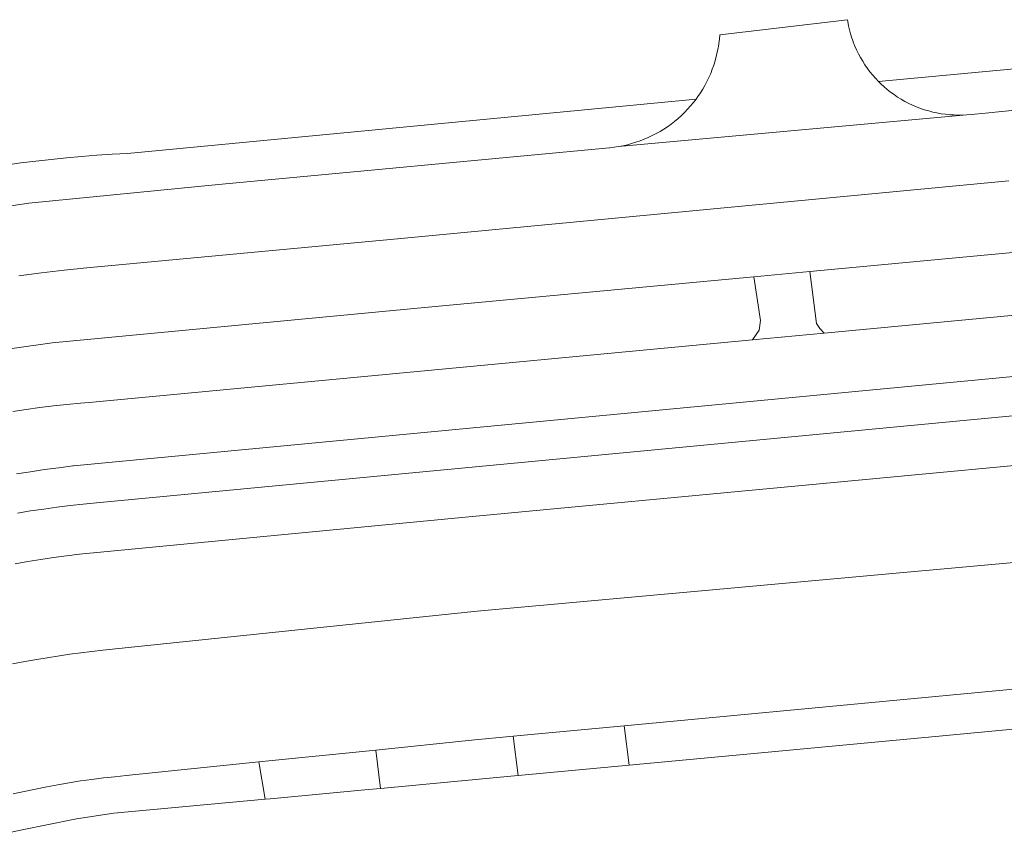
# Model space of a CAD drawing. Extents: x 146402 to 164798, y 455483 to 464134.
# Tile 359 of 575: x 157303 to 157352, y 461876 to 461916. Entities that reach past the tile are written whole.
import ezdxf

# ---------------------------------------------------------------- set-up
doc = ezdxf.new("R2010")
doc.units = 0
doc.header["$LTSCALE"] = 0.2
for name, color, linetype, lineweight in [('B-XX-VH-VERHARDING_ASFALT-GV', 252, 'CONTINUOUS', 18), ('B-XX-VH-VERHARDING_BETONSTRAATSTEEN-GV', 252, 'CONTINUOUS', 18), ('B-XX-VH-VERHARDING_TEGEL-GV', 252, 'CONTINUOUS', 18)]:
    doc.layers.add(name, color=color, linetype=linetype, lineweight=lineweight)

msp = doc.modelspace()

# ---------------------------------------------------------------- linework, layer by layer
at = {"layer": 'B-XX-VH-VERHARDING_ASFALT-GV'}
for points in [[(157352.715, 461912.032), (157350.939, 461911.864), (157350.222, 461911.796), (157350.012, 461911.777), (157332.794, 461910.209), (157332.577, 461910.177), (157332.36, 461910.152), (157332.347, 461910.151), (157313.01, 461908.336), (157303.617, 461907.412), (157300.609, 461906.967)], [(157303.131, 461903.813), (157304.247, 461903.964), (157305.365, 461904.097), (157306.485, 461904.212), (157321.669, 461905.634), (157352.099, 461908.507)], [(157352.099, 461908.507), (157321.669, 461905.634), (157306.485, 461904.212), (157305.365, 461904.097), (157304.247, 461903.964), (157303.131, 461903.813)], [(157411.087, 461907.405), (157342.966, 461900.984), (157339.408, 461900.649), (157306.607, 461897.557), (157306.175, 461897.519), (157305.504, 461897.453), (157304.834, 461897.379), (157304.165, 461897.298), (157303.497, 461897.208), (157302.83, 461897.111)], [(157302.8, 461900.224), (157304.78, 461900.496), (157323.38, 461902.26), (157339.475, 461903.772), (157342.251, 461904.033), (157352.816, 461905.025)], [(157303.005, 461894.018), (157303.703, 461894.13), (157304.402, 461894.233), (157305.102, 461894.328), (157305.803, 461894.416), (157305.83, 461894.419), (157416.313, 461904.92)]]:
    msp.add_lwpolyline(points, dxfattribs=at)
msp.add_lwpolyline([(157342.573, 461901.465), (157342.251, 461904.033), (157339.475, 461903.772), (157339.817, 461901.602), (157339.736, 461901.128), (157339.408, 461900.649), (157342.966, 461900.984), (157342.739, 461901.218)], close=True, dxfattribs=at)
at = {"layer": 'B-XX-VH-VERHARDING_BETONSTRAATSTEEN-GV'}
for points in [[(157344.122, 461916.391), (157344.107, 461916.48), (157337.793, 461915.737), (157337.775, 461915.519), (157337.748, 461915.301), (157337.727, 461915.162), (157337.714, 461915.085), (157337.672, 461914.87), (157337.622, 461914.656), (157337.564, 461914.445), (157337.499, 461914.236), (157337.426, 461914.029), (157337.345, 461913.825), (157337.258, 461913.625), (157337.162, 461913.427), (157337.06, 461913.233), (157336.951, 461913.043), (157336.835, 461912.858), (157336.712, 461912.676), (157336.625, 461912.556), (157336.491, 461912.382), (157336.351, 461912.214), (157336.205, 461912.05), (157336.053, 461911.892), (157335.896, 461911.74), (157335.733, 461911.593), (157335.564, 461911.453), (157335.391, 461911.318), (157335.213, 461911.19), (157335.03, 461911.069), (157334.843, 461910.955), (157334.652, 461910.847), (157334.457, 461910.746), (157334.259, 461910.653), (157334.058, 461910.567), (157333.853, 461910.488), (157333.646, 461910.417), (157333.436, 461910.353), (157333.224, 461910.297), (157333.01, 461910.249), (157332.794, 461910.209), (157350.012, 461911.777), (157349.801, 461911.766), (157349.589, 461911.764), (157349.378, 461911.769), (157349.167, 461911.782), (157348.957, 461911.803), (157348.747, 461911.832), (157348.539, 461911.869), (157348.333, 461911.914), (157348.128, 461911.967), (157347.926, 461912.027), (157347.726, 461912.095), (157347.528, 461912.17), (157347.334, 461912.253), (157347.143, 461912.343), (157346.955, 461912.441), (157346.771, 461912.545), (157346.592, 461912.657), (157346.417, 461912.775), (157346.246, 461912.899), (157346.08, 461913.03), (157345.919, 461913.167), (157345.764, 461913.31), (157345.643, 461913.429), (157345.498, 461913.582), (157345.358, 461913.741), (157345.225, 461913.905), (157345.098, 461914.074), (157344.977, 461914.248), (157344.863, 461914.426), (157344.756, 461914.608), (157344.656, 461914.794), (157344.563, 461914.984), (157344.478, 461915.177), (157344.399, 461915.373), (157344.387, 461915.407), (157344.328, 461915.572), (157344.265, 461915.774), (157344.209, 461915.978), (157344.162, 461916.184)], [(157333.318, 461879.613), (157333.066, 461881.562), (157327.573, 461881.044), (157327.83, 461879.103)], [(157321.014, 461878.469), (157320.778, 461880.366), (157314.997, 461879.776), (157315.304, 461877.937), (157315.559, 461877.961), (157320.233, 461878.396)]]:
    msp.add_lwpolyline(points, close=True, dxfattribs=at)
for points in [[(157407.727, 461899.648), (157325.389, 461891.899), (157306.123, 461890.045), (157305.484, 461889.968), (157304.846, 461889.883), (157304.21, 461889.79), (157303.574, 461889.689), (157302.94, 461889.58)], [(157302.82, 461884.624), (157303.419, 461884.741), (157304.02, 461884.85), (157305.648, 461885.106), (157307.283, 461885.304), (157325.803, 461887.227), (157408.167, 461894.7)], [(157408.167, 461894.7), (157325.803, 461887.227), (157307.283, 461885.304), (157305.648, 461885.106), (157304.02, 461884.85), (157303.419, 461884.741), (157302.82, 461884.624)], [(157302.843, 461878.192), (157303.396, 461878.319), (157303.95, 461878.438), (157304.506, 461878.549), (157305.064, 461878.652), (157305.623, 461878.747), (157306.184, 461878.835), (157306.745, 461878.914), (157307.308, 461878.986), (157307.872, 461879.049), (157308.436, 461879.105), (157314.997, 461879.776), (157320.778, 461880.366), (157325.51, 461880.85), (157327.573, 461881.044), (157333.066, 461881.562), (157361.943, 461884.284)]]:
    msp.add_lwpolyline(points, dxfattribs=at)
at = {"layer": 'B-XX-VH-VERHARDING_TEGEL-GV'}
for points in [[(157352.896, 461914.103), (157345.643, 461913.429), (157345.764, 461913.31), (157345.919, 461913.167), (157346.08, 461913.03), (157346.246, 461912.899), (157346.417, 461912.775), (157346.592, 461912.657), (157346.771, 461912.545), (157346.955, 461912.441), (157347.143, 461912.343), (157347.334, 461912.253), (157347.528, 461912.17), (157347.726, 461912.095), (157347.926, 461912.027), (157348.128, 461911.967), (157348.333, 461911.914), (157348.539, 461911.869), (157348.747, 461911.832), (157348.957, 461911.803), (157349.167, 461911.782), (157349.378, 461911.769), (157349.589, 461911.764), (157349.801, 461911.766), (157350.012, 461911.777), (157350.222, 461911.796), (157350.939, 461911.864), (157352.715, 461912.032)], [(157300.609, 461906.967), (157303.617, 461907.412), (157313.01, 461908.336), (157332.347, 461910.151), (157332.36, 461910.152), (157332.577, 461910.177), (157332.794, 461910.209), (157333.01, 461910.249), (157333.224, 461910.297), (157333.436, 461910.353), (157333.646, 461910.417), (157333.853, 461910.488), (157334.058, 461910.567), (157334.259, 461910.653), (157334.457, 461910.746), (157334.652, 461910.847), (157334.843, 461910.955), (157335.03, 461911.069), (157335.213, 461911.19), (157335.391, 461911.318), (157335.564, 461911.453), (157335.733, 461911.593), (157335.896, 461911.74), (157336.053, 461911.892), (157336.205, 461912.05), (157336.351, 461912.214), (157336.491, 461912.382), (157336.625, 461912.556), (157308.495, 461909.871), (157307.74, 461909.827), (157306.985, 461909.775), (157306.231, 461909.714), (157305.478, 461909.646), (157304.726, 461909.57), (157303.974, 461909.486), (157303.223, 461909.394), (157302.473, 461909.294)], [(157416.313, 461904.92), (157305.83, 461894.419), (157305.803, 461894.416), (157305.102, 461894.328), (157304.402, 461894.233), (157303.703, 461894.13), (157303.005, 461894.018)], [(157303.062, 461892.085), (157303.71, 461892.188), (157304.36, 461892.284), (157305.011, 461892.372), (157305.663, 461892.451), (157306.316, 461892.523), (157306.97, 461892.587), (157407.485, 461902.137)], [(157302.282, 461876.199), (157303.291, 461876.426), (157305.899, 461876.955), (157305.982, 461876.967), (157307.826, 461877.242), (157315.304, 461877.937), (157314.997, 461879.776), (157308.436, 461879.105), (157307.872, 461879.049), (157307.308, 461878.986), (157306.745, 461878.914), (157306.184, 461878.835), (157305.623, 461878.747), (157305.064, 461878.652), (157304.506, 461878.549), (157303.95, 461878.438), (157303.396, 461878.319), (157302.843, 461878.192)]]:
    msp.add_lwpolyline(points, dxfattribs=at)
for points in [[(157362.253, 461882.343), (157361.943, 461884.284), (157333.066, 461881.562), (157333.318, 461879.613), (157341.426, 461880.378), (157343.355, 461880.56), (157346.526, 461880.859), (157348.462, 461881.042)], [(157327.83, 461879.103), (157327.573, 461881.044), (157325.51, 461880.85), (157320.778, 461880.366), (157321.014, 461878.469), (157327.454, 461879.068)]]:
    msp.add_lwpolyline(points, close=True, dxfattribs=at)

doc.saveas('drawing.dxf')
